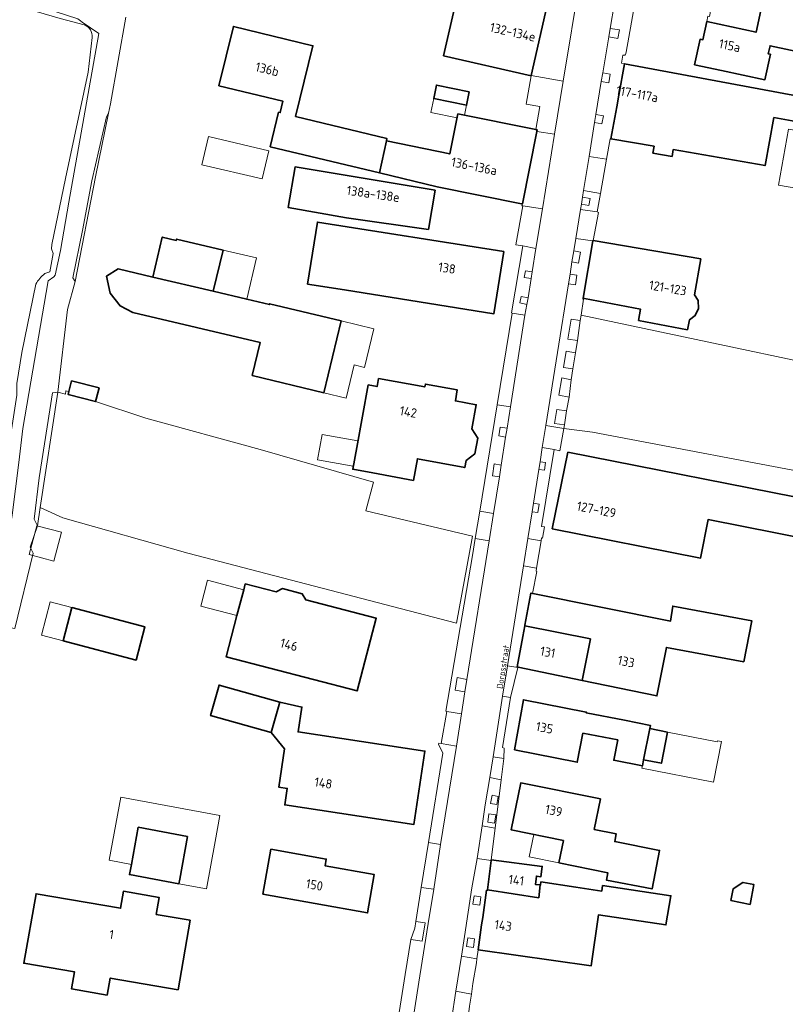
# Model space of a CAD drawing. Header units: metres. Extents: x 149984 to 156489, y 469398 to 478068.
# Tile 298 of 656: x 153972 to 154083, y 472118 to 472261. Entities that reach past the tile are written whole.
import ezdxf
from ezdxf.enums import TextEntityAlignment as Align

# ---------------------------------------------------------------- set-up
doc = ezdxf.new("R2010")
doc.units = ezdxf.units.M
doc.header["$LTSCALE"] = 0.75
for name, color, linetype, lineweight in [('B-WE-GR-GRAS-GV', 252, 'Continuous', 13), ('B-WE-GR-GROENVOORZIENING-GV', 252, 'Continuous', 18), ('B-WE-OG-BEBOUWING-GV', 6, 'Continuous', 35), ('B-WE-OG-BEBOUWING-T18', 1, 'Continuous', 18), ('B-WE-OG-BEBOUWING_LOODS-GV', 6, 'Continuous', 18), ('B-WE-OG-BEBOUWING_LUIFEL-GV', 6, 'Continuous', 18), ('B-WE-OG-BEBOUWING_OVERBOUWING-GV', 6, 'Continuous', 18), ('B-WE-OG-TERREIN_ERF-GV', 252, 'Continuous', 18), ('B-WE-OG-TERREIN_OEVER-GV', 252, 'Continuous', 18), ('B-WE-OG-TOPOGRAFIE-T18', 7, 'Continuous', 18), ('B-WE-OG-WATER_SLOOT-GV', 252, 'Continuous', 18), ('B-WE-VH-OPENVERHARDING_STRAATBAKSTEEN-GV', 252, 'Continuous', 18)]:
    doc.layers.add(name, color=color, linetype=linetype, lineweight=lineweight)
doc.styles.add('NLCS-ISO-M500-T18', font='NLCS-ISO.ttf', dxfattribs={"height": 0.9})
doc.styles.add('NLCS-ISO-M750-T18', font='NLCS-ISO.ttf', dxfattribs={"height": 1.35})

msp = doc.modelspace()

# ---------------------------------------------------------------- linework, layer by layer
at = {"layer": 'B-WE-GR-GRAS-GV', "flags": 128}
for points in [[(153981.153, 472260.297), (153977.671, 472261.201), (153966.772, 472264.427), (153955.63, 472267.48), (153944.221, 472271.084), (153934.029, 472273.74), (153920.195, 472277.92), (153914.577, 472279.987), (153913.508, 472272.159), (153913.052, 472268.824), (153908.235, 472241.647), (153901.609, 472205.009), (153902.236, 472202.834), (153904.781, 472201.289), (153908.326, 472200.744), (153928.023, 472195.511), (153933.622, 472194.024)], [(153975.426, 472224.067), (153976.152, 472224.307), (153976.618, 472227.009), (153976.383, 472227.681), (153976.446, 472228.304), (153978.448, 472237.94), (153981.729, 472253.396), (153982.321, 472258.444)], [(153933.622, 472194.024), (153944.593, 472191.109), (153958.5, 472187.564), (153965.772, 472186.2), (153966.425, 472186.517), (153968.025, 472187.365), (153969.948, 472188.02), (153970.411, 472190.876), (153969.184, 472192.128), (153971.347, 472206.347), (153971.36, 472208.055), (153972.081, 472212.588), (153974.106, 472222.533)], [(154106.289, 472206.827), (154053.494, 472218.006), (154053.371, 472217.242), (154052.983, 472214.322), (154052.69, 472212.538), (154052.323, 472210.214), (154052.06, 472208.615), (154051.79, 472206.091), (154051.384, 472204.079), (154051.089, 472202.016), (154050.998, 472201.515), (154055.159, 472200.991), (154089.985, 472194.376)]]:
    msp.add_lwpolyline(points, dxfattribs=at)
at = {"layer": 'B-WE-GR-GRAS-GV'}
for points in [[(153982.321, 472258.444, 0.3380185), (153981.153, 472260.297)], [(153974.106, 472222.533, -0.1038662), (153975.426, 472224.067)]]:
    msp.add_lwpolyline(points, format="xyb", dxfattribs=at)
at = {"layer": 'B-WE-GR-GRAS-GV', "flags": 128}
msp.add_lwpolyline([(153978.916, 472206.887), (153978.483, 472207.007), (153978.422, 472206.501), (153977.314, 472206.779), (153974.744, 472190.011), (153978.058, 472188.489), (153996.241, 472183.324), (154035.369, 472173.141), (154037.689, 472185.805), (154022.145, 472189.509), (154023.269, 472193.709), (154006.799, 472198.438), (153990.13, 472203.002), (153982.801, 472205.43), (153978.806, 472206.458)], close=True, dxfattribs=at)
at = {"layer": 'B-WE-GR-GROENVOORZIENING-GV', "flags": 128}
for points in [[(154057.75, 472259.788), (154057.545, 472258.547), (154058.867, 472258.329), (154059.072, 472259.57)], [(154056.666, 472253.29), (154056.442, 472252.06), (154057.524, 472251.863), (154057.748, 472253.093)], [(154055.671, 472247.235), (154055.46, 472246.056), (154056.543, 472245.862), (154056.754, 472247.041)], [(154053.73, 472235.221), (154053.54, 472234.179), (154054.622, 472233.982), (154054.812, 472235.024)], [(154052.447, 472227.368), (154052.165, 472225.756), (154053.15, 472225.584), (154053.432, 472227.196)], [(154046.235, 472223.347), (154046.394, 472224.33), (154045.387, 472224.493), (154045.228, 472223.51)], [(154051.89, 472223.977), (154051.691, 472222.575), (154052.681, 472222.434), (154052.88, 472223.836)], [(154045.595, 472219.588), (154045.798, 472220.526), (154044.801, 472220.742), (154044.598, 472219.804)], [(154052.983, 472214.322), (154053.371, 472217.242), (154052.038, 472217.441), (154051.566, 472214.494)], [(154052.323, 472210.214), (154052.69, 472212.538), (154051.316, 472212.766), (154050.918, 472210.388)], [(154051.79, 472206.091), (154052.06, 472208.615), (154050.681, 472208.869), (154050.246, 472206.342)], [(154051.089, 472202.016), (154051.384, 472204.079), (154049.954, 472204.283), (154049.615, 472202.236)], [(154042.507, 472200.261), (154042.742, 472201.533), (154041.739, 472201.718), (154041.504, 472200.446)], [(154047.531, 472196.652), (154047.368, 472195.536), (154048.179, 472195.417), (154048.342, 472196.533)], [(154041.611, 472194.456), (154041.879, 472196.181), (154040.871, 472196.338), (154040.603, 472194.613)], [(154046.57, 472190.622), (154046.376, 472189.388), (154047.186, 472189.261), (154047.38, 472190.495)], [(154036.588, 472163.14), (154036.87, 472164.944), (154036.873, 472164.96), (154035.467, 472165.229), (154035.156, 472163.388)], [(154040.334, 472146.879), (154041.241, 472146.727), (154041.442, 472147.928), (154040.535, 472148.08)], [(154039.924, 472144.181), (154040.914, 472144.039), (154041.084, 472145.221), (154040.094, 472145.363)], [(154037.755, 472132.201), (154038.746, 472132.067), (154038.914, 472133.314), (154037.923, 472133.448)], [(154029.447, 472129.691), (154029.295, 472128.735), (154028.712, 472127.087), (154030.358, 472126.811), (154030.786, 472129.485)], [(154036.827, 472126.069), (154037.816, 472125.922), (154038.004, 472127.184), (154037.015, 472127.331)]]:
    msp.add_lwpolyline(points, close=True, dxfattribs=at)
at = {"layer": 'B-WE-OG-BEBOUWING-GV', "flags": 128}
for points in [[(154033.473, 472255.788), (154046.212, 472252.875), (154046.219, 472252.904), (154048.827, 472264.3), (154044.892, 472265.215), (154045.281, 472266.941), (154036.552, 472269.12), (154036.441, 472268.674)], [(154073.948, 472253.651), (154080.266, 472252.289), (154081.067, 472256.004), (154080.764, 472256.069), (154081.017, 472257.242), (154088.544, 472255.62), (154090.145, 472263.049), (154080.272, 472265.177), (154078.987, 472259.214), (154075.395, 472259.989), (154071.802, 472260.763), (154071.233, 472258.123), (154070.832, 472258.21), (154070.031, 472254.495)], [(154008.238, 472242.547), (154024.164, 472238.722), (154025.16, 472243.406), (154025.227, 472243.721), (154011.939, 472246.961), (154014.45, 472257.259), (154002.889, 472260.078), (154000.781, 472251.432), (154010.092, 472249.162), (154009.692, 472247.52), (154009.464, 472247.575)], [(154092.792, 472244.747), (154093.466, 472248.355), (154059.832, 472254.64), (154058.995, 472250.047), (154058.993, 472250.037), (154058.685, 472248.346), (154058.684, 472248.34), (154057.839, 472243.701), (154064.125, 472242.611), (154063.952, 472241.615), (154066.741, 472241.132), (154066.913, 472242.127), (154080.304, 472239.804), (154081.576, 472246.789)], [(154037.227, 472250.556), (154032.449, 472251.519), (154032.053, 472249.556), (154036.831, 472248.592)], [(154044.948, 472234.204), (154047.078, 472244.753), (154047.127, 472244.996), (154047.007, 472245.02), (154046.925, 472245.037), (154035.562, 472247.331), (154034.382, 472241.489), (154025.16, 472243.406), (154024.164, 472238.722), (154032.558, 472236.706), (154044.834, 472234.227)], [(154031.302, 472230.496), (154032.252, 472236.205), (154011.851, 472239.605), (154010.866, 472233.688), (154019.355, 472232.194)], [(154019.067, 472221.685), (154040.808, 472218.217), (154042.254, 472227.28), (154015.115, 472231.58), (154013.684, 472222.544)], [(153999.951, 472221.486), (154001.37, 472227.503), (153994.599, 472229.1), (153994.552, 472228.9), (153992.527, 472229.378), (153991.155, 472223.56)], [(154054.001, 472220.422), (154062.16, 472218.862), (154061.882, 472217.236), (154068.973, 472215.879), (154069.299, 472217.35), (154070.137, 472217.974), (154070.619, 472218.978), (154070.548, 472220.132), (154070.027, 472220.989), (154070.922, 472226.207), (154055.242, 472228.898), (154055.23, 472228.9), (154055.216, 472228.818), (154053.782, 472220.464)], [(154005.589, 472209.232), (154016.024, 472206.704), (154018.554, 472217.194), (154008.149, 472219.68), (154008.119, 472219.559), (154004.817, 472220.338), (153999.951, 472221.486), (153991.155, 472223.56), (153986.123, 472224.747), (153984.387, 472223.674), (153984.929, 472221.206), (153986.389, 472219.349), (153988.225, 472218.405), (154006.766, 472214.033)], [(153982.892, 472205.783), (153983.313, 472207.42), (153979.318, 472208.447), (153978.916, 472206.887), (153978.806, 472206.458), (153982.801, 472205.43)], [(154038.47, 472200.105), (154037.599, 472201.478), (154038.231, 472204.954), (154035.197, 472205.516), (154035.468, 472207.132), (154030.838, 472207.976), (154030.75, 472207.555), (154024.006, 472208.765), (154023.79, 472207.62), (154022.514, 472207.845), (154020.838, 472198.72), (154020.261, 472195.576), (154023.202, 472195.033), (154029.097, 472193.945), (154029.677, 472197.089), (154036.565, 472195.818), (154036.758, 472196.839), (154038.046, 472197.818)], [(154049.306, 472186.887), (154070.896, 472182.642), (154071.998, 472188.245), (154086.94, 472185.31), (154088.034, 472190.882), (154051.592, 472198.045)], [(154004.385, 472178.02), (154003.396, 472174.251), (154001.824, 472168.261), (154020.899, 472163.28), (154023.667, 472173.878), (154013.431, 472176.569), (154012.892, 472177.433), (154010.049, 472178.194), (154009.125, 472177.701), (154004.609, 472178.873)], [(154053.674, 472164.801), (154064.544, 472162.55), (154065.937, 472169.624), (154077.192, 472167.522), (154078.368, 472173.479), (154066.837, 472175.63), (154066.545, 472173.449), (154046.478, 472177.474), (154046.444, 472177.481), (154046.201, 472177.53), (154045.322, 472172.861), (154045.302, 472172.754), (154054.853, 472170.848)], [(153979.348, 472175.427), (153978.075, 472170.581), (153988.71, 472167.786), (153989.983, 472172.632)], [(154054.853, 472170.848), (154045.302, 472172.754), (154045.01, 472171.201), (154044.176, 472166.768), (154044.327, 472166.737), (154053.674, 472164.801)], [(154008.384, 472157.23), (154009.622, 472161.663), (154000.788, 472164.13), (153999.55, 472159.697)], [(154010.326, 472154.84), (154009.481, 472149.266), (154010.727, 472149.078), (154010.362, 472146.67), (154029.15, 472143.822), (154030.77, 472154.52), (154012.3, 472157.319), (154012.845, 472160.92), (154009.622, 472161.663), (154008.384, 472157.23)], [(154043.788, 472154.704), (154052.942, 472152.899), (154053.773, 472157.106), (154058.845, 472156.14), (154058.263, 472153.188), (154062.431, 472152.367), (154062.606, 472153.258), (154063.498, 472157.787), (154063.591, 472158.261), (154059.834, 472159.001), (154054.236, 472160.104), (154054.255, 472160.202), (154045.11, 472162.006)], [(154066.078, 472157.28), (154063.498, 472157.787), (154062.606, 472153.258), (154065.188, 472152.75)], [(154056.331, 472147.57), (154044.71, 472149.884), (154043.323, 472143.031), (154050.929, 472141.492), (154050.272, 472138.247), (154057.388, 472136.807), (154057.187, 472135.739), (154063.843, 472134.44), (154064.938, 472140.047), (154058.405, 472141.348), (154058.615, 472142.464), (154055.424, 472143.111)], [(153996.21, 472142.089), (153989.016, 472143.415), (153988.021, 472138.022), (153987.745, 472136.526), (153994.94, 472135.199), (153995.063, 472135.866)], [(154007.165, 472133.672), (154022.412, 472130.942), (154023.398, 472136.53), (154016.218, 472137.813), (154016.386, 472138.784), (154008.338, 472140.225)], [(154047.526, 472135.02), (154046.844, 472135.109), (154047, 472136.308), (154047.654, 472136.223), (154047.849, 472137.71), (154040.433, 472138.685), (154040.422, 472138.602), (154039.856, 472134.289), (154047.328, 472133.149)], [(154039.856, 472134.289), (154039.848, 472134.229), (154039.742, 472134.245), (154039.18, 472130.304), (154039.025, 472129.219), (154038.508, 472125.593), (154054.984, 472123.258), (154056.04, 472130.684), (154065.847, 472129.195), (154066.57, 472133.45), (154056.64, 472134.93), (154056.522, 472134.136), (154052.718, 472134.723), (154047.664, 472135.456), (154047.606, 472135.01), (154047.526, 472135.02), (154047.328, 472133.149)], [(154075.309, 472132.75), (154078.097, 472132.187), (154078.678, 472135.066), (154077.066, 472135.391), (154075.652, 472134.452)], [(153984.505, 472118.987), (153984.944, 472121.456), (153994.833, 472119.759), (153996.575, 472129.89), (153991.641, 472130.736), (153992.062, 472133.202), (153986.858, 472134.095), (153986.443, 472131.628), (153974.144, 472133.739), (153972.356, 472123.618), (153979.753, 472122.347), (153979.312, 472119.88)]]:
    msp.add_lwpolyline(points, close=True, dxfattribs=at)
at = {"layer": 'B-WE-OG-BEBOUWING_LOODS-GV', "flags": 128}
msp.add_lwpolyline([(154083.69, 472245.125), (154082.266, 472236.954), (154090.689, 472235.486), (154092.113, 472243.656)], close=True, dxfattribs=at)
at = {"layer": 'B-WE-OG-BEBOUWING_LUIFEL-GV', "flags": 128}
for points in [[(154072.819, 472264.864), (154072.202, 472261.523), (154071.975, 472261.565), (154071.802, 472260.763), (154078.987, 472259.214), (154079.922, 472263.554)], [(154036.831, 472248.592), (154032.053, 472249.556), (154031.647, 472247.541), (154035.45, 472246.774), (154035.562, 472247.331), (154036.536, 472247.134)], [(154001.37, 472227.503), (153999.951, 472221.486), (154004.817, 472220.338), (154006.236, 472226.355)], [(154018.554, 472217.194), (154017.19, 472211.538), (154016.024, 472206.704), (154019.276, 472205.92), (154020.442, 472210.754), (154021.961, 472210.387), (154023.325, 472216.043)], [(154020.339, 472196), (154021.016, 472199.691), (154015.822, 472200.644), (154015.145, 472196.953)], [(154003.396, 472174.251), (154004.385, 472178.02), (153999.122, 472179.401), (153998.133, 472175.632)], [(153979.348, 472175.427), (153976.192, 472176.256), (153974.919, 472171.41), (153978.075, 472170.581)], [(154062.606, 472153.258), (154062.431, 472152.367), (154062.366, 472152.038), (154072.797, 472149.989), (154073.957, 472155.895), (154073.36, 472156.012), (154073.329, 472155.855), (154066.078, 472157.28), (154065.188, 472152.75)], [(153989.016, 472143.415), (153996.21, 472142.089), (153994.94, 472135.199), (153998.949, 472134.459), (154000.219, 472141.35), (154000.915, 472145.122), (153986.485, 472147.784), (153984.794, 472138.617), (153988.021, 472138.022)], [(154050.272, 472138.247), (154050.929, 472141.492), (154046.599, 472142.368), (154045.942, 472139.123)]]:
    msp.add_lwpolyline(points, close=True, dxfattribs=at)
at = {"layer": 'B-WE-OG-BEBOUWING_OVERBOUWING-GV', "flags": 128}
for points in [[(153999.231, 472244.024), (153998.262, 472239.927), (154007.057, 472237.847), (154008.026, 472241.944)], [(153976.732, 472182.177), (153977.861, 472186.392), (153974.282, 472187.351), (153973.154, 472183.135)]]:
    msp.add_lwpolyline(points, close=True, dxfattribs=at)
at = {"layer": 'B-WE-OG-TERREIN_ERF-GV', "flags": 128}
for points in [[(154062.637, 472270.835), (154060.047, 472256.316), (154059.98, 472255.957), (154059.927, 472255.967), (154059.907, 472255.867), (154059.594, 472255.898), (154059.394, 472254.722), (154059.832, 472254.64), (154093.466, 472248.355)], [(154025.761, 472108.428), (154027.906, 472121.997), (154028.712, 472127.087), (154029.295, 472128.735), (154029.447, 472129.691), (154030.237, 472134.663), (154031.303, 472141.211), (154033.395, 472154.231), (154032.747, 472155.53), (154032.768, 472155.673), (154033.144, 472155.613), (154033.968, 472160.303), (154033.833, 472160.344), (154037.691, 472183.001), (154038.081, 472185.506), (154038.772, 472189.452), (154041.275, 472204.965), (154043.482, 472218.293), (154043.481, 472218.294), (154043.377, 472218.33), (154045.022, 472228.102), (154043.979, 472228.26), (154045.016, 472233.94), (154044.898, 472233.958), (154044.948, 472234.204), (154044.834, 472234.227), (154032.558, 472236.706), (154024.164, 472238.722), (154008.238, 472242.547), (154009.464, 472247.575), (154009.692, 472247.52), (154010.092, 472249.162), (154000.781, 472251.432), (154002.889, 472260.078), (154014.45, 472257.259), (154011.939, 472246.961), (154025.227, 472243.721), (154025.16, 472243.406), (154034.382, 472241.489), (154035.562, 472247.331), (154046.925, 472245.037), (154047.504, 472248.402), (154045.522, 472248.759), (154046.212, 472252.875), (154033.473, 472255.788), (154036.441, 472268.674)], [(153987.231, 472261.392), (153984.97, 472248.8), (153984.697, 472247.449), (153982.818, 472238.147), (153979.824, 472222.939), (153978.721, 472218.842), (153977.314, 472206.779), (153978.422, 472206.501), (153978.483, 472207.007), (153978.916, 472206.887), (153979.318, 472208.447), (153983.313, 472207.42), (153982.892, 472205.783), (153982.801, 472205.43), (153990.13, 472203.002), (154006.799, 472198.438), (154023.269, 472193.709), (154022.145, 472189.509), (154037.689, 472185.805), (154035.369, 472173.141), (153996.241, 472183.324), (153978.058, 472188.489), (153974.744, 472190.011), (153974.336, 472187.349), (153973.28, 472184.2), (153973.72, 472183.33), (153971.054, 472172.359)], [(154092.792, 472244.747), (154081.576, 472246.789), (154080.304, 472239.804), (154066.913, 472242.127), (154066.741, 472241.132), (154063.952, 472241.615), (154064.125, 472242.611), (154057.839, 472243.701), (154057.747, 472243.717), (154057.226, 472240.744), (154056.31, 472235.752), (154055.864, 472233.065), (154056.052, 472232.985), (154055.242, 472228.898), (154070.922, 472226.207), (154070.027, 472220.989), (154070.548, 472220.132), (154070.619, 472218.978), (154070.137, 472217.974), (154069.299, 472217.35), (154068.973, 472215.879), (154061.882, 472217.236), (154062.16, 472218.862), (154054.001, 472220.422), (154053.782, 472220.464), (154053.761, 472220.356), (154053.871, 472220.338), (154053.494, 472218.006), (154106.289, 472206.827)], [(154089.985, 472194.376), (154055.159, 472200.991), (154050.998, 472201.515), (154050.404, 472198.248), (154049.586, 472198.449), (154047.73, 472187.24), (154048.153, 472187.16), (154047.88, 472185.534), (154047.749, 472185.562), (154047.676, 472185.156), (154047.011, 472181.155), (154046.939, 472180.732), (154047.048, 472180.7), (154046.444, 472177.481), (154046.478, 472177.474), (154066.545, 472173.449), (154066.837, 472175.63), (154078.368, 472173.479), (154077.192, 472167.522), (154065.937, 472169.624), (154064.544, 472162.55), (154053.674, 472164.801), (154044.327, 472166.737), (154044.309, 472166.676), (154043.227, 472162.336), (154042.043, 472155.02), (154042.326, 472154.958), (154042.239, 472153.443), (154041.878, 472150.354), (154040.977, 472143.307), (154040.433, 472138.685), (154047.849, 472137.71), (154047.654, 472136.223), (154047, 472136.308), (154046.844, 472135.109), (154047.526, 472135.02), (154047.606, 472135.01), (154047.664, 472135.456), (154052.718, 472134.723), (154056.522, 472134.136), (154056.64, 472134.93), (154066.57, 472133.45), (154065.847, 472129.195), (154056.04, 472130.684), (154054.984, 472123.258), (154038.508, 472125.593), (154038.34, 472124.268), (154038.267, 472123.694), (154037.753, 472120.659), (154037.524, 472119.094), (154037.268, 472117.35)]]:
    msp.add_lwpolyline(points, dxfattribs=at)
for points in [[(154071.802, 472260.763), (154075.395, 472259.989), (154078.987, 472259.214), (154080.272, 472265.177), (154090.145, 472263.049), (154088.544, 472255.62), (154081.017, 472257.242), (154080.764, 472256.069), (154081.067, 472256.004), (154080.266, 472252.289), (154073.948, 472253.651), (154070.031, 472254.495), (154070.832, 472258.21), (154071.233, 472258.123)], [(154037.227, 472250.556), (154036.831, 472248.592), (154032.053, 472249.556), (154032.449, 472251.519)], [(154090.689, 472235.486), (154082.266, 472236.954), (154083.69, 472245.125), (154092.113, 472243.656)], [(154031.302, 472230.496), (154019.355, 472232.194), (154010.866, 472233.688), (154011.851, 472239.605), (154032.252, 472236.205)], [(154040.808, 472218.217), (154019.067, 472221.685), (154013.684, 472222.544), (154015.115, 472231.58), (154042.254, 472227.28)], [(154005.589, 472209.232), (154006.766, 472214.033), (153988.225, 472218.405), (153986.389, 472219.349), (153984.929, 472221.206), (153984.387, 472223.674), (153986.123, 472224.747), (153991.155, 472223.56), (153992.527, 472229.378), (153994.552, 472228.9), (153994.599, 472229.1), (154001.37, 472227.503), (153999.951, 472221.486), (154004.817, 472220.338), (154008.119, 472219.559), (154008.149, 472219.68), (154018.554, 472217.194), (154016.024, 472206.704)], [(154038.47, 472200.105), (154038.046, 472197.818), (154036.758, 472196.839), (154036.565, 472195.818), (154029.677, 472197.089), (154029.097, 472193.945), (154023.202, 472195.033), (154020.261, 472195.576), (154020.838, 472198.72), (154022.514, 472207.845), (154023.79, 472207.62), (154024.006, 472208.765), (154030.75, 472207.555), (154030.838, 472207.976), (154035.468, 472207.132), (154035.197, 472205.516), (154038.231, 472204.954), (154037.599, 472201.478)], [(154049.306, 472186.887), (154051.592, 472198.045), (154088.034, 472190.882), (154086.94, 472185.31), (154071.998, 472188.245), (154070.896, 472182.642)], [(154001.824, 472168.261), (154003.396, 472174.251), (154004.385, 472178.02), (154004.609, 472178.873), (154009.125, 472177.701), (154010.049, 472178.194), (154012.892, 472177.433), (154013.431, 472176.569), (154023.667, 472173.878), (154020.899, 472163.28)], [(153979.348, 472175.427), (153989.983, 472172.632), (153988.71, 472167.786), (153978.075, 472170.581)], [(154012.3, 472157.319), (154030.77, 472154.52), (154029.15, 472143.822), (154010.362, 472146.67), (154010.727, 472149.078), (154009.481, 472149.266), (154010.326, 472154.84), (154008.384, 472157.23), (153999.55, 472159.697), (154000.788, 472164.13), (154009.622, 472161.663), (154012.845, 472160.92)], [(154043.788, 472154.704), (154045.11, 472162.006), (154054.255, 472160.202), (154054.236, 472160.104), (154059.834, 472159.001), (154063.591, 472158.261), (154063.498, 472157.787), (154066.078, 472157.28), (154065.188, 472152.75), (154062.606, 472153.258), (154062.431, 472152.367), (154058.263, 472153.188), (154058.845, 472156.14), (154053.773, 472157.106), (154052.942, 472152.899)], [(154056.331, 472147.57), (154055.424, 472143.111), (154058.615, 472142.464), (154058.405, 472141.348), (154064.938, 472140.047), (154063.843, 472134.44), (154057.187, 472135.739), (154057.388, 472136.807), (154050.272, 472138.247), (154050.929, 472141.492), (154043.323, 472143.031), (154044.71, 472149.884)], [(153996.21, 472142.089), (153995.063, 472135.866), (153994.94, 472135.199), (153987.745, 472136.526), (153988.021, 472138.022), (153989.016, 472143.415)], [(154007.165, 472133.672), (154008.338, 472140.225), (154016.386, 472138.784), (154016.218, 472137.813), (154023.398, 472136.53), (154022.412, 472130.942)], [(154075.309, 472132.75), (154075.652, 472134.452), (154077.066, 472135.391), (154078.678, 472135.066), (154078.097, 472132.187)], [(153984.505, 472118.987), (153979.312, 472119.88), (153979.753, 472122.347), (153972.356, 472123.618), (153974.144, 472133.739), (153986.443, 472131.628), (153986.858, 472134.095), (153992.062, 472133.202), (153991.641, 472130.736), (153996.575, 472129.89), (153994.833, 472119.759), (153984.944, 472121.456)]]:
    msp.add_lwpolyline(points, close=True, dxfattribs=at)
at = {"layer": 'B-WE-OG-TERREIN_OEVER-GV', "flags": 128}
for points in [[(153970.354, 472187.088), (153970.652, 472188.889), (153971.655, 472196.534), (153972.216, 472201.499), (153973.092, 472206.579), (153975.929, 472223.018), (153976.733, 472223.615), (153976.951, 472223.85), (153977.695, 472227.413), (153978.941, 472234.484), (153983.305, 472259.017), (153980.879, 472260.705), (153980.631, 472260.878), (153980.23, 472261.157), (153965.472, 472265.989), (153952.484, 472269.346), (153914.649, 472280.513), (153914.173, 472280.881), (153913.435, 472281.452)], [(153914.577, 472279.987), (153920.195, 472277.92), (153934.029, 472273.74), (153944.221, 472271.084), (153955.63, 472267.48), (153966.772, 472264.427), (153977.671, 472261.201), (153981.153, 472260.297)], [(153982.321, 472258.444), (153981.729, 472253.396), (153978.448, 472237.94), (153976.446, 472228.304), (153976.383, 472227.681), (153976.618, 472227.009), (153976.152, 472224.307), (153975.426, 472224.067)], [(153974.106, 472222.533), (153972.081, 472212.588), (153971.36, 472208.055), (153971.347, 472206.347), (153969.184, 472192.128), (153970.411, 472190.876), (153969.948, 472188.02), (153968.025, 472187.365), (153966.425, 472186.517), (153965.772, 472186.2), (153958.5, 472187.564), (153944.593, 472191.109), (153933.622, 472194.024)]]:
    msp.add_lwpolyline(points, dxfattribs=at)
at = {"layer": 'B-WE-OG-TERREIN_OEVER-GV'}
for points in [[(153981.153, 472260.297, -0.3380185), (153982.321, 472258.444)], [(153975.426, 472224.067, 0.1038662), (153974.106, 472222.533)]]:
    msp.add_lwpolyline(points, format="xyb", dxfattribs=at)
at = {"layer": 'B-WE-OG-TERREIN_OEVER-GV', "flags": 128}
for points in [[(153979.824, 472222.939), (153982.818, 472238.147), (153984.697, 472247.449), (153984.389, 472246.904), (153982.273, 472237.581), (153980.918, 472230.367), (153979.492, 472223.433)], [(153974.744, 472190.011), (153977.314, 472206.779), (153976.552, 472206.689), (153974.595, 472194.339), (153973.86, 472188.299), (153974.336, 472187.349)]]:
    msp.add_lwpolyline(points, close=True, dxfattribs=at)
at = {"layer": 'B-WE-OG-WATER_SLOOT-GV', "flags": 128}
for points in [[(153913.435, 472281.452), (153914.173, 472280.881), (153914.649, 472280.513), (153952.484, 472269.346), (153965.472, 472265.989), (153980.23, 472261.157), (153980.631, 472260.878), (153980.879, 472260.705), (153983.305, 472259.017), (153978.941, 472234.484), (153977.695, 472227.413), (153976.951, 472223.85), (153976.733, 472223.615), (153975.929, 472223.018), (153973.092, 472206.579), (153972.216, 472201.499), (153971.655, 472196.534), (153970.652, 472188.889), (153970.354, 472187.088)], [(153963.492, 472141.155), (153965.658, 472150.539), (153966.298, 472155.74), (153969.852, 472172.555), (153971.054, 472172.359), (153973.72, 472183.33), (153973.28, 472184.2), (153974.336, 472187.349), (153973.86, 472188.299), (153974.595, 472194.339), (153976.552, 472206.689), (153977.314, 472206.779), (153978.721, 472218.842), (153979.824, 472222.939), (153979.492, 472223.433), (153980.918, 472230.367), (153982.273, 472237.581), (153984.389, 472246.904), (153984.697, 472247.449), (153984.97, 472248.8), (153987.231, 472261.392)]]:
    msp.add_lwpolyline(points, dxfattribs=at)
at = {"layer": 'B-WE-VH-OPENVERHARDING_STRAATBAKSTEEN-GV', "flags": 128}
for points in [[(154058.992, 472267.194), (154057.75, 472259.788), (154059.072, 472259.57), (154058.867, 472258.329), (154057.545, 472258.547), (154056.666, 472253.29), (154057.748, 472253.093), (154057.524, 472251.863), (154056.442, 472252.06), (154055.671, 472247.235), (154056.754, 472247.041), (154056.543, 472245.862), (154055.46, 472246.056), (154054.666, 472241.105), (154057.226, 472240.744), (154057.747, 472243.717), (154057.839, 472243.701), (154058.684, 472248.34), (154058.685, 472248.346), (154058.993, 472250.037), (154058.995, 472250.047), (154059.832, 472254.64), (154059.394, 472254.722), (154059.594, 472255.898), (154059.907, 472255.867), (154059.927, 472255.967), (154059.98, 472255.957), (154060.047, 472256.316), (154062.637, 472270.835)], [(154053.374, 472267.082), (154050.882, 472252.101), (154049.608, 472244.388), (154047.861, 472233.494), (154046.931, 472227.725), (154046.394, 472224.33), (154046.235, 472223.347), (154045.798, 472220.526), (154045.595, 472219.588), (154045.334, 472218.026), (154043.209, 472204.64), (154042.742, 472201.533), (154042.507, 472200.261), (154041.879, 472196.181), (154041.611, 472194.456), (154040.745, 472189.141), (154040.096, 472185.161), (154036.873, 472164.96), (154036.87, 472164.944), (154036.588, 472163.14), (154036.085, 472159.926), (154035.344, 472155.255), (154033.057, 472140.905), (154032.038, 472134.407), (154031.255, 472129.416), (154030.042, 472121.771), (154027.931, 472108.421)], [(154034.617, 472115.394), (154035.286, 472119.536), (154036.098, 472124.637), (154036.53, 472127.508), (154037.6, 472134.619), (154038.353, 472138.893), (154039.084, 472143.635), (154039.54, 472146.679), (154040.208, 472150.661), (154040.678, 472153.683), (154042.076, 472162.511), (154042.804, 472166.922), (154045.099, 472181.479), (154045.74, 472185.485), (154046.376, 472189.388), (154046.57, 472190.622), (154047.368, 472195.536), (154047.531, 472196.652), (154047.856, 472198.744), (154048.369, 472201.937), (154050.079, 472212.58), (154051.691, 472222.575), (154051.89, 472223.977), (154052.165, 472225.756), (154052.447, 472227.368), (154052.74, 472229.169), (154053.414, 472233.397), (154053.54, 472234.179), (154053.73, 472235.221), (154053.869, 472236.147), (154054.666, 472241.105), (154055.46, 472246.056), (154055.671, 472247.235), (154056.442, 472252.06), (154056.666, 472253.29), (154057.545, 472258.547), (154057.75, 472259.788), (154058.992, 472267.194)], [(154026.521, 472099.411), (154027.931, 472108.421), (154030.042, 472121.771), (154031.255, 472129.416), (154032.038, 472134.407), (154030.237, 472134.663), (154029.447, 472129.691), (154030.786, 472129.485), (154030.358, 472126.811), (154028.712, 472127.087), (154027.906, 472121.997), (154025.761, 472108.428), (154024.41, 472099.722)]]:
    msp.add_lwpolyline(points, dxfattribs=at)
for points in [[(154050.882, 472252.101), (154053.374, 472267.082), (154050.697, 472267.492), (154050.63, 472267.2), (154049.424, 472267.476), (154048.742, 472264.541), (154048.827, 472264.3), (154046.219, 472252.904)], [(154046.925, 472245.037), (154047.007, 472245.02), (154047.127, 472244.996), (154047.078, 472244.753), (154049.608, 472244.388), (154050.882, 472252.101), (154046.219, 472252.904), (154046.212, 472252.875), (154045.522, 472248.759), (154047.504, 472248.402)], [(154045.016, 472233.94), (154047.861, 472233.494), (154049.608, 472244.388), (154047.078, 472244.753), (154044.948, 472234.204), (154044.898, 472233.958)], [(154056.31, 472235.752), (154057.226, 472240.744), (154054.666, 472241.105), (154053.869, 472236.147)], [(154053.414, 472233.397), (154055.864, 472233.065), (154056.31, 472235.752), (154053.869, 472236.147), (154053.73, 472235.221), (154054.812, 472235.024), (154054.622, 472233.982), (154053.54, 472234.179)], [(154045.022, 472228.102), (154046.931, 472227.725), (154047.861, 472233.494), (154045.016, 472233.94), (154043.979, 472228.26)], [(154055.216, 472228.818), (154055.23, 472228.9), (154055.242, 472228.898), (154056.052, 472232.985), (154055.864, 472233.065), (154053.414, 472233.397), (154052.74, 472229.169)], [(154048.369, 472201.937), (154050.998, 472201.515), (154051.089, 472202.016), (154049.615, 472202.236), (154049.954, 472204.283), (154051.384, 472204.079), (154051.79, 472206.091), (154050.246, 472206.342), (154050.681, 472208.869), (154052.06, 472208.615), (154052.323, 472210.214), (154050.918, 472210.388), (154051.316, 472212.766), (154052.69, 472212.538), (154052.983, 472214.322), (154051.566, 472214.494), (154052.038, 472217.441), (154053.371, 472217.242), (154053.494, 472218.006), (154053.871, 472220.338), (154053.761, 472220.356), (154053.782, 472220.464), (154055.216, 472228.818), (154052.74, 472229.169), (154052.447, 472227.368), (154053.432, 472227.196), (154053.15, 472225.584), (154052.165, 472225.756), (154051.89, 472223.977), (154052.88, 472223.836), (154052.681, 472222.434), (154051.691, 472222.575), (154050.079, 472212.58)], [(154043.481, 472218.294), (154043.482, 472218.294), (154045.334, 472218.026), (154045.595, 472219.588), (154044.598, 472219.804), (154044.801, 472220.742), (154045.798, 472220.526), (154046.235, 472223.347), (154045.228, 472223.51), (154045.387, 472224.493), (154046.394, 472224.33), (154046.931, 472227.725), (154045.022, 472228.102), (154043.377, 472218.33)], [(154043.209, 472204.64), (154045.334, 472218.026), (154043.482, 472218.294), (154043.481, 472218.294), (154043.482, 472218.293), (154041.275, 472204.965)], [(154038.772, 472189.452), (154040.745, 472189.141), (154041.611, 472194.456), (154040.603, 472194.613), (154040.871, 472196.338), (154041.879, 472196.181), (154042.507, 472200.261), (154041.504, 472200.446), (154041.739, 472201.718), (154042.742, 472201.533), (154043.209, 472204.64), (154041.275, 472204.965)], [(154049.586, 472198.449), (154050.404, 472198.248), (154050.998, 472201.515), (154048.369, 472201.937), (154047.856, 472198.744)], [(154045.74, 472185.485), (154047.676, 472185.156), (154047.749, 472185.562), (154047.88, 472185.534), (154048.153, 472187.16), (154047.73, 472187.24), (154049.586, 472198.449), (154047.856, 472198.744), (154047.531, 472196.652), (154048.342, 472196.533), (154048.179, 472195.417), (154047.368, 472195.536), (154046.57, 472190.622), (154047.38, 472190.495), (154047.186, 472189.261), (154046.376, 472189.388)], [(154040.096, 472185.161), (154040.745, 472189.141), (154038.772, 472189.452), (154038.081, 472185.506)], [(154033.968, 472160.303), (154036.085, 472159.926), (154036.588, 472163.14), (154035.156, 472163.388), (154035.467, 472165.229), (154036.873, 472164.96), (154040.096, 472185.161), (154038.081, 472185.506), (154037.691, 472183.001), (154033.833, 472160.344)], [(154045.099, 472181.479), (154047.011, 472181.155), (154047.676, 472185.156), (154045.74, 472185.485)], [(154044.309, 472166.676), (154044.327, 472166.737), (154044.176, 472166.768), (154045.01, 472171.201), (154045.302, 472172.754), (154045.322, 472172.861), (154046.201, 472177.53), (154046.444, 472177.481), (154047.048, 472180.7), (154046.939, 472180.732), (154047.011, 472181.155), (154045.099, 472181.479), (154042.804, 472166.922)], [(154043.227, 472162.336), (154044.309, 472166.676), (154042.804, 472166.922), (154042.076, 472162.511)], [(154040.678, 472153.683), (154042.239, 472153.443), (154042.326, 472154.958), (154042.043, 472155.02), (154043.227, 472162.336), (154042.076, 472162.511)], [(154033.144, 472155.613), (154035.344, 472155.255), (154036.085, 472159.926), (154033.968, 472160.303)], [(154031.303, 472141.211), (154033.057, 472140.905), (154035.344, 472155.255), (154033.144, 472155.613), (154032.768, 472155.673), (154032.747, 472155.53), (154033.395, 472154.231)], [(154040.208, 472150.661), (154041.878, 472150.354), (154042.239, 472153.443), (154040.678, 472153.683)], [(154039.084, 472143.635), (154040.977, 472143.307), (154041.878, 472150.354), (154040.208, 472150.661), (154039.54, 472146.679)], [(154040.334, 472146.879), (154040.535, 472148.08), (154041.442, 472147.928), (154041.241, 472146.727)], [(154039.924, 472144.181), (154040.094, 472145.363), (154041.084, 472145.221), (154040.914, 472144.039)], [(154040.422, 472138.602), (154040.433, 472138.685), (154040.977, 472143.307), (154039.084, 472143.635), (154038.353, 472138.893)], [(154030.237, 472134.663), (154032.038, 472134.407), (154033.057, 472140.905), (154031.303, 472141.211)], [(154036.098, 472124.637), (154038.34, 472124.268), (154038.508, 472125.593), (154039.025, 472129.219), (154039.18, 472130.304), (154039.742, 472134.245), (154039.848, 472134.229), (154039.856, 472134.289), (154040.422, 472138.602), (154038.353, 472138.893), (154037.6, 472134.619), (154036.53, 472127.508)], [(154037.755, 472132.201), (154037.923, 472133.448), (154038.914, 472133.314), (154038.746, 472132.067)], [(154036.827, 472126.069), (154037.015, 472127.331), (154038.004, 472127.184), (154037.816, 472125.922)], [(154035.286, 472119.536), (154037.524, 472119.094), (154037.753, 472120.659), (154038.267, 472123.694), (154038.34, 472124.268), (154036.098, 472124.637)], [(154031.847, 472097.67), (154034.422, 472097.326), (154035.173, 472102.266), (154035.924, 472107.199), (154036.448, 472111.154), (154036.701, 472113.066), (154037.268, 472117.35), (154037.524, 472119.094), (154035.286, 472119.536), (154034.617, 472115.394), (154033.686, 472109.627), (154032.833, 472104.056), (154033.742, 472103.917), (154033.547, 472102.644), (154032.638, 472102.783)]]:
    msp.add_lwpolyline(points, close=True, dxfattribs=at)

# ---------------------------------------------------------------- texts
at = {"layer": 'B-WE-OG-BEBOUWING-T18', "style": 'NLCS-ISO-M750-T18'}
for s, rotation, p in [('132-134e', 347.1, (154043.566, 472259.241)), ('115a', 347.8, (154075.144, 472257.283)), ('136b', 346.3, (154007.802, 472253.838)), ('117-117a', 349.4, (154061.669, 472250.228)), ('136-136a', 348.6, (154037.939, 472239.7)), ('138a-138e', 351.9, (154023.239, 472235.682)), ('138', 351.1, (154033.98, 472224.872)), ('121-123', 350.3, (154066.138, 472221.976)), ('142', 349.8, (154028.345, 472203.923)), ('127-129', 348.9, (154055.744, 472189.698)), ('146', 345.4, (154010.972, 472170.006)), ('131', 349.3, (154048.652, 472168.926)), ('133', 348.3, (154060.071, 472167.561)), ('135', 348.9, (154048.18, 472157.915)), ('148', 351.4, (154015.979, 472149.864)), ('139', 348.6, (154049.532, 472145.856)), ('141', 352.6, (154044.079, 472135.727)), ('150', 349.9, (154014.68, 472135.026)), ('143', 352, (154042.158, 472129.116)), ('1', 350.3, (153985.136, 472127.794))]:
    msp.add_text(s, height=1.35, rotation=rotation, dxfattribs=at).set_placement(p, align=Align.MIDDLE)
at = {"layer": 'B-WE-OG-TOPOGRAFIE-T18', "style": 'NLCS-ISO-M500-T18'}
msp.add_text('Dorpsstraat', height=0.9, rotation=81.2, dxfattribs=at).set_placement((154042.267, 472166.755), align=Align.MIDDLE)

doc.saveas('drawing.dxf')
